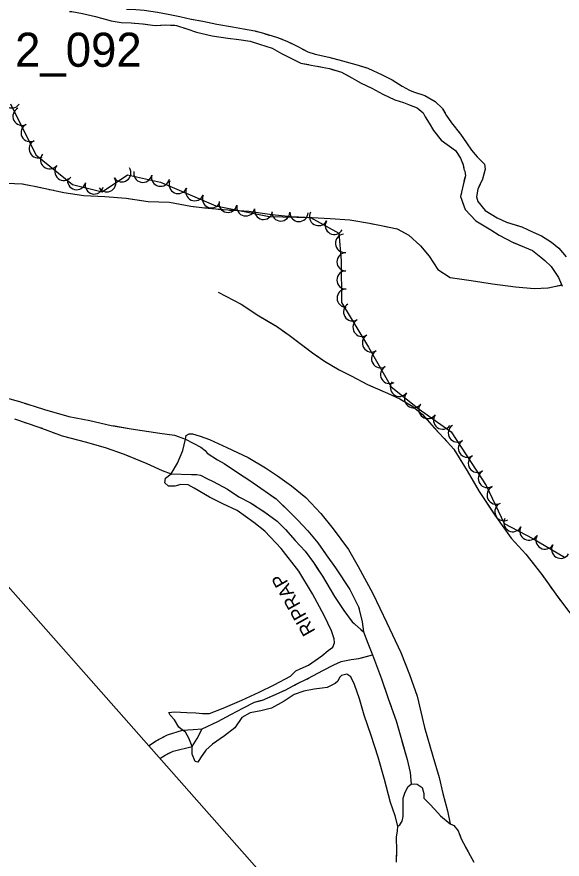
# Model space of a CAD drawing. Extents: x 353423 to 364002, y 127000 to 201942.
# Drawn here: x 359327.6 to 359567.8, y 131331.5 to 131702.2 of the extents above; entities that cross this region are included whole.
import ezdxf

# ---------------------------------------------------------------- set-up
doc = ezdxf.new("R2010")
doc.units = 0
for name, color, linetype in [('E_FEN_Generic', 7, 'Continuous'), ('E_MISCPROP', 7, 'Continuous'), ('E_RDWY_Gravel', 7, 'Continuous'), ('E_STRUCT_WingWall', 7, 'Continuous')]:
    doc.layers.add(name, color=color, linetype=linetype)

msp = doc.modelspace()

# ---------------------------------------------------------------- linework, layer by layer
at = {"layer": 'E_FEN_Generic'}
msp.add_lwpolyline([(359324.72, 131664.01), (359335.99, 131641.47), (359352.03, 131628.45), (359365.14, 131625.24), (359376.29, 131632.71), (359390.89, 131629.49), (359415.17, 131619.05), (359438.77, 131614.39), (359456.89, 131613.87), (359469.37, 131606.99), (359470.45, 131594.91), (359470.54, 131576.44), (359482.44, 131556.87), (359492.51, 131539.32), (359504.8, 131529.55), (359518.84, 131519.51), (359534.4, 131495.9), (359542.28, 131479.24), (359554.85, 131472.62), (359568.91, 131464.41)], dxfattribs=at)
for centre, start, end in [((359325.38, 131666.13), 143.5494, 323.5341), ((359329.84, 131658.44), 116.5746, 296.5593), ((359333.42, 131651.29), 116.5746, 296.5593), ((359337, 131644.13), 116.5746, 296.5593), ((359342.02, 131639.27), 140.9313, 320.9159), ((359348.23, 131634.23), 140.9313, 320.9159), ((359373.86, 131633.6), 213.8471, 33.8318), ((359383.07, 131633.36), 167.5776, 347.5623), ((359390.88, 131631.64), 167.5776, 347.5623), ((359353.89, 131630.15), 166.2469, 346.2316), ((359361.66, 131628.24), 166.2469, 346.2316), ((359367.22, 131629.15), 213.8471, 33.8318), ((359398.63, 131628.44), 156.7433, 336.728), ((359405.98, 131625.28), 156.7433, 336.728), ((359413.33, 131622.12), 156.7433, 336.728), ((359420.57, 131620.12), 168.8414, 348.8261), ((359428.42, 131618.57), 168.8414, 348.8261), ((359436.27, 131617.02), 168.8414, 348.8261), ((359443.86, 131616.34), 178.359, 358.3436), ((359451.86, 131616.11), 178.359, 358.3436), ((359460.44, 131614.3), 151.1322, 331.1169), ((359467.45, 131610.44), 151.1322, 331.1169), ((359471.87, 131602.54), 95.1242, 275.1089), ((359472.55, 131594.39), 90.2857, 270.2704), ((359472.58, 131586.4), 90.2857, 270.2704), ((359472.62, 131578.4), 90.2857, 270.2704), ((359475.47, 131572.36), 121.3071, 301.2918), ((359479.63, 131565.52), 121.3071, 301.2918), ((359483.78, 131558.69), 121.3071, 301.2918), ((359487.81, 131551.71), 119.8564, 299.8411), ((359491.79, 131544.78), 119.8564, 299.8411), ((359496.09, 131539.15), 141.5316, 321.5163), ((359502.35, 131534.17), 141.5316, 321.5163), ((359508.63, 131529.39), 144.4413, 324.426), ((359515.14, 131524.74), 144.4413, 324.426), ((359521.66, 131519.04), 123.3835, 303.3682), ((359526.06, 131512.36), 123.3835, 303.3682), ((359530.46, 131505.68), 123.3835, 303.3682), ((359534.86, 131499), 123.3835, 303.3682), ((359538.71, 131491.68), 115.3346, 295.3193), ((359542.14, 131484.45), 115.3346, 295.3193), ((359546.12, 131479.59), 152.2306, 332.2153), ((359553.19, 131475.86), 152.2306, 332.2153), ((359560.24, 131471.89), 149.7302, 329.7149), ((359567.15, 131467.86), 149.7302, 329.7149)]:
    msp.add_arc(centre, 4, start, end, dxfattribs=at)
at = {"layer": 'E_MISCPROP'}
for points in [[(359436.88, 131475.88), (359431.95, 131479.66), (359424.69, 131484.98), (359418.28, 131487.86), (359412.43, 131490.79), (359405.63, 131494.8), (359403.02, 131496.29), (359399.78, 131496.42), (359397.16, 131495.64), (359394.43, 131495.7), (359392.84, 131497.08), (359393.02, 131499.18), (359395.53, 131501.05), (359398.28, 131505.7), (359400.7, 131511.32), (359401.92, 131516.26), (359402.21, 131517.91), (359403.46, 131518.64), (359404.89, 131518.69), (359408.41, 131517.65), (359412.44, 131516.15), (359420.1, 131512.71), (359429.52, 131508.23), (359437.18, 131503.7), (359442.46, 131500.2), (359448.64, 131495.85), (359454.87, 131490.7), (359461.49, 131483.56), (359466.92, 131476.83), (359473.65, 131467.75), (359477.93, 131460.22), (359484.36, 131448.36), (359490.5, 131435.53), (359496.7, 131422.37), (359500.58, 131412.68), (359503.95, 131403.16), (359505.62, 131396.33), (359507.18, 131389.38), (359510.77, 131376.85), (359513.57, 131367.45), (359515.24, 131360.39), (359517.37, 131352.7), (359518.48, 131347.07)], [(359495.49, 131345.92), (359494.26, 131350.59), (359492.18, 131356.4), (359489.61, 131366.48), (359486.82, 131376.34), (359483.73, 131385.96), (359480.59, 131394.85), (359478.57, 131401.97), (359476.39, 131408.35), (359474.75, 131411.72), (359472.99, 131412.86), (359470.66, 131412.25), (359469.69, 131411.46), (359468.94, 131409.75), (359467.74, 131408.74), (359464.26, 131407.04), (359462.1, 131406.71), (359458.52, 131406.33), (359454.02, 131405.39), (359449.74, 131403.87), (359445.29, 131400.93), (359439.71, 131397.89), (359435.09, 131396.77), (359430.37, 131395.88), (359426.66, 131393.8), (359423.68, 131389.26), (359419.06, 131385.7), (359413.81, 131382.08), (359410.78, 131379.48), (359408.43, 131376.08), (359407.29, 131374.2), (359406.09, 131374.38), (359404.86, 131377.68), (359404.76, 131381.04), (359403.41, 131384.74), (359401.89, 131387.31), (359400.58, 131388.28), (359398.88, 131389.54), (359396.96, 131392.8), (359395.15, 131394.85), (359394.48, 131395.99), (359396.92, 131396.26), (359402.44, 131395.95), (359406.36, 131395.88), (359409.38, 131395.64), (359412.39, 131395.51), (359418.49, 131397.93), (359426.75, 131401.47), (359434.28, 131404.91), (359441.01, 131408.23), (359448.13, 131412.01), (359450.53, 131414.33), (359452.36, 131415.23), (359456.01, 131416.92), (359461.88, 131420.99), (359464.68, 131423.31), (359466.73, 131424.72), (359467.54, 131426.71), (359467.32, 131428.42), (359466.2, 131431.89), (359462.99, 131438.68), (359457.8, 131448.26), (359451.76, 131458.18), (359443.96, 131468.17), (359436.88, 131475.88)]]:
    msp.add_lwpolyline(points, dxfattribs=at)
at = {"layer": 'E_RDWY_Gravel'}
msp.add_lwpolyline([(360050.1, 130816.27), (359672.48, 131056.75), (359280.39, 131500.31), (359008.41, 131703.83)], dxfattribs=at)
at = {"layer": 'E_STRUCT_WingWall'}
for points in [[(359350.83, 131704.63), (359351.86, 131704.54), (359356.49, 131703.69), (359362.25, 131702.33), (359369.15, 131700.5), (359373.47, 131699.8), (359377.9, 131699.55), (359379.28, 131699.44)], [(359375.93, 131705.67), (359378.3, 131705.54), (359383.64, 131705.12), (359389.5, 131704.29), (359394.27, 131703.48), (359399.33, 131702.32), (359404.39, 131701.21), (359404.53, 131701.18)], [(359362.25, 131702.33), (359369.15, 131700.5), (359373.47, 131699.8), (359377.9, 131699.55), (359382.99, 131699.15), (359388.57, 131698.36), (359393.12, 131698.68), (359397.92, 131698.49), (359402.47, 131696.91), (359406.67, 131695.52), (359413.66, 131693.84), (359420.48, 131692.9), (359425.37, 131692.31), (359430.32, 131691.49), (359434.41, 131690.22), (359440.09, 131688.49), (359444.12, 131686.08), (359448.55, 131683.83), (359452.74, 131681.89), (359457.29, 131681.01), (359465.3, 131679.49), (359470.64, 131677.82), (359475.17, 131675.44), (359479.21, 131673.06), (359484.03, 131670.88), (359488.8, 131668.24), (359494.14, 131665.77), (359497.98, 131664.59), (359500.18, 131663.62), (359503.9, 131662.25), (359506.51, 131659.96), (359507.52, 131658.25), (359509.27, 131655.46), (359511.19, 131652.21), (359514.53, 131647.98), (359520.76, 131643.37), (359523.08, 131640), (359524.26, 131637.02), (359524.54, 131635.25), (359524.93, 131634.28), (359525.21, 131632.23), (359524.28, 131628.94), (359523.06, 131623.08), (359525.03, 131617.5)], [(359383.27, 131699.11), (359385.25, 131698.83)], [(359399.33, 131702.32), (359404.39, 131701.21), (359409.5, 131700.28), (359415.75, 131699.05), (359422.52, 131697.77), (359427.41, 131697.01), (359432.41, 131696.02), (359436.27, 131694.98), (359442.46, 131693.13), (359446.55, 131691.57), (359451.32, 131689.16), (359455.74, 131686.81), (359458.98, 131685.83), (359465.06, 131684.49), (359471.08, 131682.87), (359476.88, 131681.19), (359482.21, 131679.58), (359488.57, 131676.7), (359492.88, 131674.46), (359497.36, 131671.71), (359500.6, 131669.99), (359502.3, 131669.24), (359507.36, 131667.63), (359511.84, 131664.99), (359515.01, 131662.08), (359516.7, 131658.94), (359519.08, 131655.63), (359523.03, 131650.61), (359525.69, 131646.78), (359527.89, 131643.59), (359530.33, 131640.56), (359531.68, 131639.25), (359533.61, 131637.36), (359533.94, 131635.25), (359532.67, 131630.82), (359530.72, 131626.45), (359530.07, 131623.04), (359530.63, 131620.99), (359533.86, 131616.99), (359539.24, 131613.73), (359543.33, 131611.83), (359550.09, 131609.75), (359554.97, 131607.46), (359558.66, 131605.85), (359563.09, 131603.04), (359566.32, 131600.46), (359569.6, 131596.52)], [(359404.53, 131701.18), (359409.5, 131700.28), (359415.75, 131699.05), (359422.52, 131697.77), (359427.41, 131697.01), (359432.41, 131696.02), (359433.03, 131695.85)], [(359389.21, 131698.41), (359391.21, 131698.55)], [(359395.2, 131698.6), (359397.2, 131698.52)], [(359401.02, 131697.41), (359402.47, 131696.91), (359406.67, 131695.52), (359413.66, 131693.84), (359420.48, 131692.9), (359425.37, 131692.31), (359429.36, 131691.65)], [(359429.36, 131691.65), (359430.32, 131691.49), (359434.41, 131690.22), (359440.09, 131688.49), (359444.12, 131686.08), (359448.55, 131683.83), (359452.74, 131681.89), (359456.2, 131681.22)], [(359436.89, 131694.79), (359438.8, 131694.22)], [(359442.63, 131693.06), (359444.5, 131692.35)], [(359448.16, 131690.76), (359449.95, 131689.85)], [(359453.49, 131688), (359455.74, 131686.81), (359458.98, 131685.83), (359465.06, 131684.49), (359471.08, 131682.87), (359476.88, 131681.19), (359481.26, 131679.87)], [(359460.13, 131680.47), (359462.1, 131680.1)], [(359466, 131679.27), (359467.91, 131678.68)], [(359471.65, 131677.29), (359473.42, 131676.36)], [(359481.26, 131679.87), (359482.21, 131679.58), (359488.57, 131676.7), (359492.88, 131674.46), (359497.36, 131671.71), (359500.6, 131669.99), (359502.3, 131669.24), (359507.36, 131667.63), (359507.42, 131667.59)], [(359476.91, 131674.41), (359479.21, 131673.06), (359484.03, 131670.88), (359488.8, 131668.24), (359494.14, 131665.77), (359497.98, 131664.59), (359500.18, 131663.62), (359503.27, 131662.49)], [(359510.87, 131665.56), (359511.84, 131664.99), (359512.48, 131664.4)], [(359503.27, 131662.49), (359503.9, 131662.25), (359506.51, 131659.96), (359507.52, 131658.25), (359509.27, 131655.46), (359511.19, 131652.21), (359514.53, 131647.98), (359520.76, 131643.37), (359522.27, 131641.18)], [(359515.28, 131661.58), (359516.23, 131659.82)], [(359518.45, 131656.5), (359519.08, 131655.63), (359519.65, 131654.9)], [(359522.13, 131651.76), (359523.03, 131650.61), (359525.69, 131646.78), (359527.89, 131643.59), (359530.33, 131640.56), (359531.68, 131639.25), (359533.61, 131637.36), (359533.94, 131635.25), (359532.67, 131630.82), (359531.12, 131627.36)], [(359524.03, 131637.61), (359524.26, 131637.02), (359524.47, 131635.67)], [(359323.17, 131629.02), (359329.94, 131628.71), (359336.13, 131627.48), (359348.35, 131624.92), (359357.16, 131623.58), (359366.31, 131623.19), (359375.75, 131622.41), (359385.42, 131621), (359394.86, 131620.67), (359404.18, 131618.92), (359410.26, 131618.21), (359418.5, 131617.38), (359429.71, 131616.64), (359439.88, 131615.23), (359448.58, 131614.39), (359457.62, 131613.84), (359465.64, 131613.52), (359474.34, 131612.85), (359482.92, 131611.39), (359488.78, 131610.22), (359495.14, 131608.94), (359500.3, 131606.13), (359505.46, 131601.39), (359509.19, 131596.82), (359513.03, 131591), (359518.53, 131587.45), (359527.74, 131586.15), (359537.12, 131584.69), (359547.24, 131583.39), (359555.43, 131582.61), (359561.61, 131582.92), (359567.65, 131584.2)], [(359330.12, 131628.67), (359332.08, 131628.28)], [(359525.08, 131631.79), (359524.54, 131629.87)], [(359336.01, 131627.51), (359336.13, 131627.48), (359337.97, 131627.1)], [(359341.88, 131626.28), (359343.84, 131625.87)], [(359347.75, 131625.05), (359348.35, 131624.92), (359357.16, 131623.58), (359366.31, 131623.19), (359375.75, 131622.41), (359376.59, 131622.29)], [(359523.66, 131625.97), (359523.25, 131624.01)], [(359531.12, 131627.36), (359530.72, 131626.45), (359530.07, 131623.04), (359530.63, 131620.99), (359533.86, 131616.99), (359539.24, 131613.73), (359543.33, 131611.83), (359549.51, 131609.93)], [(359376.59, 131622.29), (359385.42, 131621), (359394.86, 131620.67), (359404.18, 131618.92), (359405.32, 131618.79)], [(359409.29, 131618.32), (359410.26, 131618.21), (359411.28, 131618.11)], [(359415.26, 131617.7), (359417.25, 131617.5)], [(359524.07, 131620.2), (359525.03, 131617.5), (359529.85, 131612.41), (359536.42, 131608.42), (359540.1, 131606.11), (359546.29, 131602.96), (359546.42, 131602.9)], [(359525.03, 131617.5), (359529.85, 131612.41), (359536.42, 131608.42), (359540.1, 131606.11), (359546.29, 131602.96), (359551.23, 131600.83), (359554.69, 131599.39), (359558.37, 131596.47), (359560.19, 131594.99), (359562.96, 131592.36), (359566.19, 131587.54), (359567.88, 131583.66)], [(359421.24, 131617.2), (359423.23, 131617.07)], [(359427.22, 131616.8), (359429.71, 131616.64), (359439.88, 131615.23), (359448.58, 131614.39), (359456.07, 131613.93)], [(359456.07, 131613.93), (359457.62, 131613.84), (359465.64, 131613.52), (359474.34, 131612.85), (359482.92, 131611.39), (359484.87, 131611)], [(359488.79, 131610.22), (359490.75, 131609.83)], [(359494.67, 131609.04), (359495.14, 131608.94), (359496.48, 131608.21)], [(359499.99, 131606.3), (359500.3, 131606.13), (359501.52, 131605.02)], [(359553.16, 131608.31), (359554.97, 131607.46)], [(359546.42, 131602.9), (359551.23, 131600.83), (359554.69, 131599.39), (359558.37, 131596.47), (359560.19, 131594.99), (359562.96, 131592.36), (359566.19, 131587.54), (359567.53, 131584.47)], [(359558.64, 131605.86), (359558.66, 131605.85), (359560.33, 131604.79)], [(359563.66, 131602.58), (359565.22, 131601.33)], [(359504.46, 131602.31), (359505.46, 131601.39), (359509.19, 131596.82), (359513.03, 131591), (359518.53, 131587.45), (359526.67, 131586.3)], [(359526.67, 131586.3), (359527.74, 131586.15), (359537.12, 131584.69), (359547.24, 131583.39), (359555.43, 131582.61), (359555.43, 131582.61)], [(359565.34, 131583.71), (359567.29, 131584.12)], [(359416.32, 131581.04), (359426.42, 131575.82), (359434.19, 131570.66), (359441.91, 131566.07), (359447.52, 131562.07), (359452.91, 131558.06), (359457.84, 131554.34), (359463.17, 131550.67), (359469.63, 131546.89), (359474.91, 131544.25), (359482.12, 131540.46), (359490.8, 131536.55), (359496.36, 131534.14), (359501.98, 131530.7), (359506.34, 131527.21), (359511.49, 131521.38), (359515.85, 131516.64), (359520.04, 131511.9), (359525.97, 131502.38), (359531.21, 131493.36), (359538.84, 131481.89), (359545.4, 131472.71), (359551.85, 131465.74), (359558.8, 131456.72), (359565.75, 131447.07), (359575.7, 131433.94)], [(359416.32, 131581.04), (359426.42, 131575.82), (359434.19, 131570.66), (359441.33, 131566.42)], [(359559.42, 131582.81), (359561.42, 131582.91)], [(359444.62, 131564.14), (359446.24, 131562.98)], [(359449.47, 131560.61), (359451.08, 131559.42)], [(359454.28, 131557.02), (359455.88, 131555.82)], [(359459.11, 131553.46), (359463.17, 131550.67), (359469.63, 131546.89), (359474.91, 131544.25), (359482.12, 131540.46), (359484.43, 131539.42)], [(359484.43, 131539.42), (359490.8, 131536.55), (359496.36, 131534.14), (359501.98, 131530.7), (359506.34, 131527.21), (359508.85, 131524.38)], [(359318.5, 131535.71), (359328.78, 131532.88), (359339.8, 131529.36), (359350.42, 131526.24), (359359.68, 131524.54), (359369.06, 131522.39), (359377.87, 131520.87), (359390.54, 131518.94), (359397.02, 131518.05), (359401.92, 131516.26)], [(359330.85, 131532.22), (359332.75, 131531.61)], [(359336.56, 131530.39), (359338.47, 131529.78)], [(359342.29, 131528.62), (359350.42, 131526.24), (359359.68, 131524.54), (359369.06, 131522.39), (359370.53, 131522.14)], [(359326.58, 131525.26), (359337.32, 131521.63), (359347.59, 131517.83), (359357.71, 131515.22), (359366.45, 131512.68), (359374.91, 131509.74), (359384.85, 131505.6), (359391.55, 131502.55), (359395.53, 131501.05)], [(359331.12, 131523.73), (359333.02, 131523.09)], [(359336.8, 131521.8), (359337.32, 131521.63), (359338.69, 131521.12)], [(359370.53, 131522.14), (359377.87, 131520.87), (359390.54, 131518.94), (359397.02, 131518.05), (359399.08, 131517.3)], [(359511.5, 131521.38), (359512.85, 131519.91)], [(359342.44, 131519.74), (359344.31, 131519.04)], [(359348.08, 131517.7), (359357.71, 131515.22), (359366.45, 131512.68), (359374.91, 131509.74), (359375.83, 131509.36)], [(359401.92, 131516.26), (359408.67, 131512.87), (359410.48, 131511.39), (359411.39, 131510.13), (359415.98, 131507.27), (359418.93, 131505.66), (359425.17, 131501.42), (359430.22, 131498.1), (359435.04, 131494.83), (359441.84, 131490.02), (359447.28, 131484.82), (359451.29, 131480.88), (359455.71, 131475.97), (359460.24, 131470.71), (359463.91, 131465.41), (359468.03, 131459.64), (359474.25, 131450.11), (359478.08, 131442.59), (359479.7, 131435.98), (359480.36, 131431.54)], [(359401.92, 131516.26), (359408.67, 131512.87), (359410.48, 131511.39), (359411.39, 131510.13), (359415.98, 131507.27), (359418.93, 131505.66), (359425.17, 131501.42), (359426.2, 131500.74)], [(359515.56, 131516.96), (359515.85, 131516.64), (359516.89, 131515.47)], [(359519.54, 131512.47), (359520.04, 131511.9), (359520.69, 131510.85)], [(359375.83, 131509.36), (359384.85, 131505.6), (359391.55, 131502.55), (359395.53, 131501.05)], [(359522.81, 131507.45), (359525.97, 131502.38), (359531.21, 131493.36), (359538.19, 131482.88)], [(359395.53, 131501.05), (359404.57, 131500.72), (359406.91, 131500.77), (359408.44, 131500.53), (359411.28, 131499.04), (359414, 131497.77), (359420.39, 131494.27), (359425.44, 131490.95), (359430.45, 131488.31), (359436.81, 131484.24), (359442.25, 131480.18), (359445.98, 131476.52), (359450.17, 131471.73), (359454.59, 131467.1), (359458.21, 131462.08), (359462.16, 131456.08), (359467.52, 131447.02), (359471.64, 131440.85), (359475.26, 131435.95), (359480.36, 131431.54)], [(359395.53, 131501.05), (359404.57, 131500.72), (359406.91, 131500.77), (359408.44, 131500.53), (359411.28, 131499.04), (359414, 131497.77), (359420.39, 131494.27), (359422.54, 131492.86)], [(359429.54, 131498.54), (359430.22, 131498.1), (359431.21, 131497.43)], [(359434.52, 131495.18), (359435.04, 131494.83), (359436.16, 131494.04)], [(359439.42, 131491.73), (359441.06, 131490.58)], [(359425.91, 131490.7), (359427.68, 131489.77)], [(359431.18, 131487.85), (359432.86, 131486.77)], [(359444.04, 131487.92), (359447.28, 131484.82), (359451.29, 131480.88), (359455.71, 131475.97), (359460.24, 131470.71), (359463.28, 131466.32)], [(359436.23, 131484.61), (359436.81, 131484.24), (359437.86, 131483.46)], [(359441.07, 131481.06), (359442.25, 131480.18), (359445.98, 131476.52), (359450.17, 131471.73), (359454.59, 131467.1), (359458.21, 131462.08), (359460.05, 131459.28)], [(359538.19, 131482.88), (359538.84, 131481.89), (359545.4, 131472.71), (359551.85, 131465.74), (359556.14, 131460.17)], [(359463.28, 131466.32), (359463.91, 131465.41), (359468.03, 131459.64), (359474.25, 131450.11), (359478.08, 131442.59), (359478.31, 131441.63)], [(359460.05, 131459.28), (359462.16, 131456.08), (359467.52, 131447.02), (359471.64, 131440.85), (359475.26, 131435.95), (359476.11, 131435.21)], [(359558.59, 131457), (359558.8, 131456.72), (359559.76, 131455.38)], [(359562.1, 131452.14), (359563.27, 131450.52)], [(359565.61, 131447.27), (359565.75, 131447.07), (359566.82, 131445.67)], [(359479.27, 131437.75), (359479.7, 131435.98), (359479.73, 131435.8)], [(359479.14, 131432.6), (359480.36, 131431.54)], [(359480.32, 131431.84), (359480.36, 131431.54)], [(359480.36, 131431.54), (359482.16, 131426.58), (359484.29, 131421.34), (359488.23, 131410.86), (359491.2, 131402.14), (359494.63, 131392.34), (359497.03, 131384.08), (359499.55, 131375.37), (359500.84, 131369.67), (359501.32, 131364.5)], [(359480.36, 131431.54), (359482.16, 131426.58), (359484.29, 131421.34), (359488.23, 131410.86), (359490.45, 131404.36)], [(359409.29, 131388.87), (359416.07, 131392.02), (359421.89, 131395.18), (359427.48, 131398.11), (359432.27, 131400.54), (359435.8, 131401.49), (359440.53, 131403.46), (359446.06, 131406.05), (359450.62, 131408.42), (359456.09, 131411.18), (359462.36, 131414.45), (359467.21, 131416.93), (359470.52, 131418.45), (359474.79, 131419.28), (359478.2, 131419.78), (359484.29, 131421.34)], [(359482.18, 131420.8), (359484.29, 131421.34)], [(359455.26, 131410.76), (359456.09, 131411.18), (359462.36, 131414.45), (359467.21, 131416.93), (359470.52, 131418.45), (359474.79, 131419.28), (359478.2, 131419.78), (359482.18, 131420.8)], [(359444.55, 131405.34), (359446.06, 131406.05), (359446.35, 131406.2)], [(359449.91, 131408.05), (359450.62, 131408.42), (359451.69, 131408.96)], [(359439.09, 131402.86), (359440.53, 131403.46), (359440.93, 131403.64)], [(359409.29, 131388.87), (359416.07, 131392.02), (359421.89, 131395.18), (359427.48, 131398.11), (359432.27, 131400.54), (359435.38, 131401.38)], [(359491.75, 131400.58), (359492.41, 131398.69)], [(359493.73, 131394.91), (359494.39, 131393.02)], [(359385.61, 131381.27), (359388.97, 131383.61), (359393.88, 131386.2), (359400.58, 131388.28)], [(359389.71, 131383.99), (359393.88, 131386.2), (359400.58, 131388.28)], [(359400.58, 131388.28), (359405.19, 131388.6), (359409.29, 131388.87)], [(359400.58, 131388.28), (359405.19, 131388.6), (359409.29, 131388.87)], [(359404.76, 131381.04), (359406.99, 131384.56), (359409.29, 131388.87)], [(359404.76, 131381.04), (359406.99, 131384.56), (359409.29, 131388.87)], [(359495.54, 131389.2), (359496.1, 131387.28)], [(359385.61, 131381.27), (359386.37, 131381.8)], [(359390.5, 131375.75), (359392.87, 131377.22), (359396.4, 131379.02), (359404.76, 131381.04)], [(359394, 131377.8), (359396.4, 131379.02), (359404.76, 131381.04)], [(359497.22, 131383.43), (359499.55, 131375.37), (359500.84, 131369.67), (359501.32, 131364.5)], [(359390.5, 131375.75), (359390.55, 131375.78)], [(359494.85, 131330.11), (359494.93, 131335.23), (359494.84, 131341.15), (359495.31, 131343.93), (359495.49, 131345.92), (359496.23, 131346.55), (359497.38, 131348.25), (359497.79, 131350.24), (359497.81, 131354.39), (359497.83, 131358.37), (359498.69, 131360.98), (359499.95, 131363.48), (359501.32, 131364.5), (359502.86, 131364.66), (359503.94, 131364.54), (359506.1, 131363.05), (359506.82, 131360.38), (359506.87, 131358.27), (359509.36, 131355.76), (359511.79, 131353.3), (359514.28, 131350.5), (359518.48, 131347.07), (359520.12, 131346.21), (359522.05, 131343.98), (359523.34, 131340.33), (359526.33, 131334.69), (359528.86, 131330.13)], [(359498.24, 131359.62), (359498.69, 131360.98), (359499.95, 131363.48), (359501.32, 131364.5), (359502.86, 131364.66), (359503.94, 131364.54), (359506.1, 131363.05), (359506.82, 131360.38), (359506.87, 131358.27), (359509.36, 131355.76), (359511.79, 131353.3), (359514.28, 131350.5), (359515.98, 131349.11)], [(359494.87, 131331.47), (359494.93, 131335.23), (359494.84, 131341.15), (359495.31, 131343.93), (359495.49, 131345.92), (359496.23, 131346.55), (359497.38, 131348.25), (359497.79, 131350.24), (359497.81, 131354.39), (359497.83, 131358.37), (359498.24, 131359.62)], [(359519.16, 131346.71), (359520.12, 131346.21), (359520.72, 131345.52)], [(359522.7, 131342.12), (359523.34, 131340.33), (359523.39, 131340.24)], [(359525.26, 131336.71), (359526.19, 131334.94)]]:
    msp.add_lwpolyline(points, dxfattribs=at)

# ---------------------------------------------------------------- texts
at = {"layer": 'E_MISCPROP'}
msp.add_text('RIPRAP', height=6, rotation=119.3485, dxfattribs=at).set_placement((359459.29, 131431.83))
at = {"layer": 'E_RDWY_Gravel'}
msp.add_text('2_092', height=15, dxfattribs=at).set_placement((359326.8, 131680.25))
msp.add_text('2_092', height=15, dxfattribs=at).set_placement((359326.8, 131680.25))

doc.saveas('drawing.dxf')
